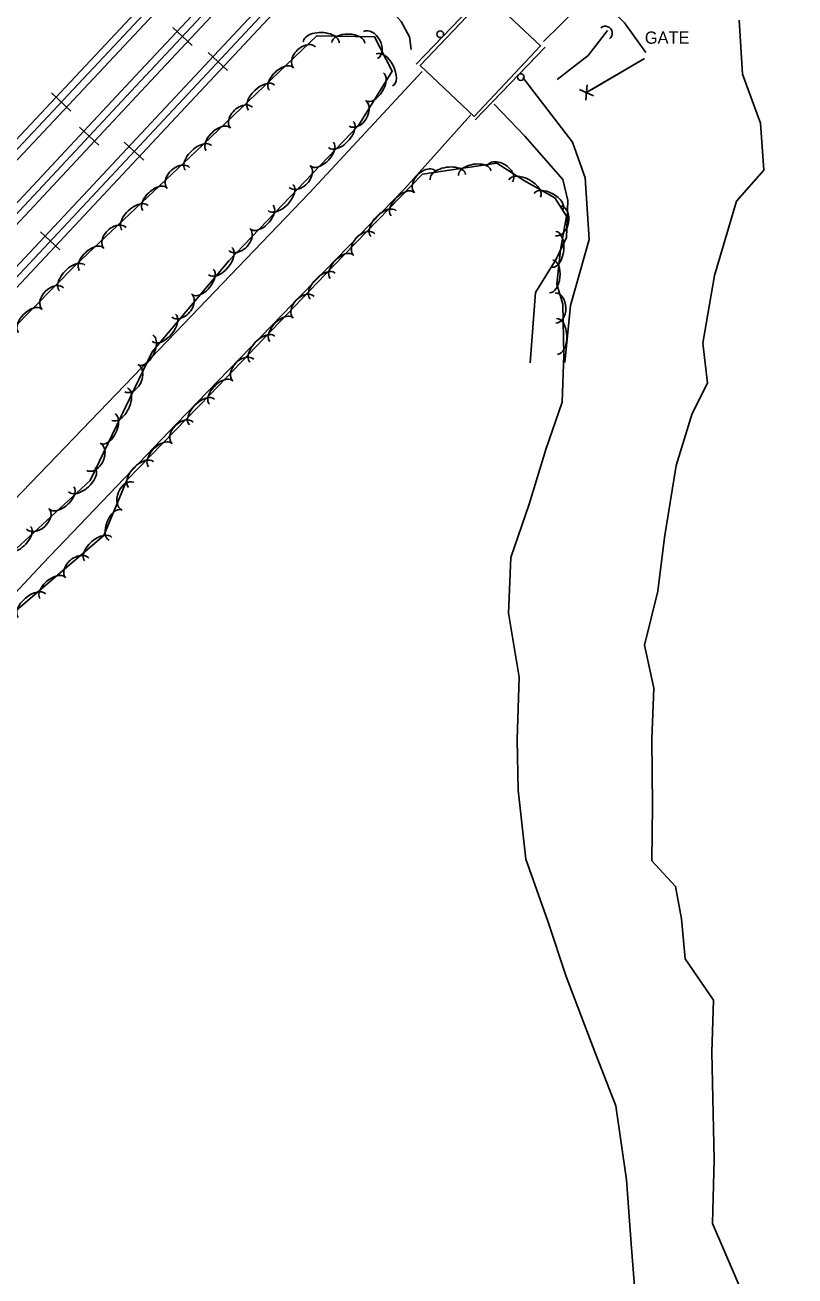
# Model space of a CAD drawing. Extents: x 978516 to 993312, y 1836504 to 1846212.
# Drawn here: x 992511.7 to 992762.5, y 1839165.4 to 1839573.1 of the extents above; entities that cross this region are included whole.
import ezdxf

# ---------------------------------------------------------------- set-up
doc = ezdxf.new("R2010")
doc.units = 0
for name, color, linetype in [('S_BRIDGE', 7, 'Continuous'), ('S_CROSS_DRAIN', 7, 'Continuous'), ('S_DRIVEWAY', 7, 'Continuous'), ('S_EDGE_PAVEMENT', 7, 'Continuous'), ('S_FENCE', 7, 'Continuous'), ('S_GATE_ANNOT', 7, 'Continuous'), ('S_GUARDRAIL', 7, 'Continuous'), ('S_RAILROAD', 7, 'Continuous'), ('S_SIDE_DRAIN', 7, 'Continuous'), ('S_STREAM', 7, 'Continuous'), ('S_TREE', 7, 'Continuous')]:
    doc.layers.add(name, color=color, linetype=linetype)

msp = doc.modelspace()

# ---------------------------------------------------------------- linework, layer by layer
at = {"layer": 'S_BRIDGE'}
msp.add_lwpolyline([(992662.14, 1839582.89), (992640.45, 1839559.9), (992658, 1839543.34), (992679.69, 1839566.34)], close=True, dxfattribs=at)
at = {"layer": 'S_CROSS_DRAIN'}
msp.add_arc((992700.74, 1839570.41), 2.3, 308.1063, 128.4355, dxfattribs=at)
at = {"layer": 'S_DRIVEWAY'}
msp.add_lwpolyline([(992707.56, 1839573.11), (992713.98, 1839564.17)], dxfattribs=at)
msp.add_ellipse((992685.59, 1839554.98), major_axis=(-24.59, 14.53), ratio=0.996866, start_param=4.366338, end_param=4.884034, dxfattribs=at)
at = {"layer": 'S_EDGE_PAVEMENT'}
for points in [[(992762.54, 1839654.94), (992723.76, 1839611.81), (992697.28, 1839584.18), (992680.65, 1839567.77)], [(992284.38, 1839180.18), (992323.82, 1839223.98), (992373.07, 1839276.01), (992434.35, 1839340.09), (992477.35, 1839386.32), (992558.11, 1839470.21), (992604.3, 1839518.36), (992641.07, 1839557.99)], [(992656.99, 1839543.83), (992635.44, 1839519.78), (992605.8, 1839489.34), (992560.92, 1839443.03), (992517.54, 1839397.61), (992467.5, 1839344.13), (992430.28, 1839305.99), (992370.24, 1839240.83), (992334, 1839203), (992283.93, 1839150.12), (992239.51, 1839101.59), (992184.86, 1839044.79), (992151.93, 1839008.51), (992106.92, 1838960.09), (992043.74, 1838892.4), (991975.88, 1838819.94), (991904.78, 1838744.78), (991871.79, 1838709.82)]]:
    msp.add_lwpolyline(points, dxfattribs=at)
at = {"layer": 'S_FENCE'}
for p, q in [((992696.86, 1839550.03), (992692.31, 1839552.12)), ((992694.79, 1839553.57), (992694.39, 1839548.58))]:
    msp.add_line(p, q, dxfattribs=at)
for points in [[(992713.56, 1839562.21), (992694.22, 1839550.86)], [(992713.56, 1839562.21), (992696.31, 1839552.09)]]:
    msp.add_lwpolyline(points, dxfattribs=at)
at = {"layer": 'S_GUARDRAIL'}
for points in [[(992639.12, 1839560.31), (992662.21, 1839584.4)], [(992647.77, 1839569.34), (992662.21, 1839584.4)], [(992639.12, 1839560.31), (992647.77, 1839569.34)], [(992681.11, 1839565.91), (992658.32, 1839542.24)], [(992681.11, 1839565.91), (992672.44, 1839556.91)], [(992672.44, 1839556.91), (992658.32, 1839542.24)]]:
    msp.add_lwpolyline(points, dxfattribs=at)
for centre in [(992646.98, 1839570.1), (992673.24, 1839556.14)]:
    msp.add_circle(centre, 1.1, dxfattribs=at)
at = {"layer": 'S_RAILROAD'}
for p, q in [((992559.83, 1839572.33), (992566.17, 1839566.4)), ((992561.27, 1839570.99), (992561.29, 1839570.96)), ((992564.71, 1839567.77), (992564.63, 1839567.84)), ((992577.71, 1839558.24), (992571.38, 1839564.16)), ((992572.84, 1839562.8), (992572.92, 1839562.73)), ((992576.28, 1839559.58), (992576.25, 1839559.6)), ((992526.68, 1839545.08), (992520.35, 1839551.01)), ((992521.81, 1839549.64), (992521.88, 1839549.57)), ((992525.24, 1839546.42), (992525.22, 1839546.45)), ((992529.44, 1839539.83), (992535.78, 1839533.91)), ((992530.88, 1839538.49), (992530.9, 1839538.46)), ((992534.32, 1839535.27), (992534.24, 1839535.34)), ((992550.39, 1839529.02), (992544.05, 1839534.95)), ((992545.51, 1839533.58), (992545.59, 1839533.51)), ((992548.95, 1839530.36), (992548.92, 1839530.39)), ((992523.06, 1839499.81), (992516.72, 1839505.73)), ((992518.18, 1839504.37), (992518.26, 1839504.3)), ((992521.62, 1839501.15), (992521.6, 1839501.18))]:
    msp.add_line(p, q, dxfattribs=at)
for points in [[(992617.55, 1839651.81), (992430.59, 1839452.32)], [(992619.26, 1839650.21), (992432.3, 1839450.72)], [(992620.99, 1839648.58), (992434.03, 1839449.1)], [(992547.59, 1839556.39), (992629.9, 1839644.26)], [(992549.33, 1839554.77), (992631.63, 1839642.64)], [(992551.03, 1839553.17), (992633.33, 1839641.04)], [(992641.16, 1839635.83), (992487.86, 1839471.95)], [(992642.87, 1839634.23), (992489.56, 1839470.35)], [(992644.6, 1839632.61), (992491.3, 1839468.73)], [(992562.98, 1839569.35), (992563, 1839569.37)], [(992574.57, 1839561.22), (992574.55, 1839561.2)], [(992435.32, 1839436.15), (992547.59, 1839556.39)], [(992437.06, 1839434.53), (992549.33, 1839554.77)], [(992438.77, 1839432.94), (992551.03, 1839553.17)], [(992523.53, 1839548.07), (992523.51, 1839548.05)], [(992532.59, 1839536.85), (992532.61, 1839536.87)], [(992547.24, 1839532.01), (992547.22, 1839531.99)], [(992519.91, 1839502.79), (992519.89, 1839502.77)]]:
    msp.add_lwpolyline(points, dxfattribs=at)
at = {"layer": 'S_SIDE_DRAIN'}
msp.add_lwpolyline([(992623.44, 1839594.84), (992622.49, 1839587.65), (992634.27, 1839574.22), (992636.97, 1839569.27), (992637.54, 1839565.11)], dxfattribs=at)
at = {"layer": 'S_STREAM'}
for points in [[(992701.5, 1839571.36), (992695.12, 1839563.18), (992685.09, 1839555.33)], [(992673.92, 1839556.06), (992690.11, 1839534.89), (992694.18, 1839523.27), (992695.53, 1839503.17), (992689.38, 1839481.72), (992687.52, 1839463.18)], [(992676.3, 1839463.07), (992678.01, 1839485.93), (992684.74, 1839496.76), (992688.1, 1839503.88), (992688.5, 1839515.92), (992686.86, 1839522.81), (992674.53, 1839536.9), (992664.52, 1839547.35)]]:
    msp.add_lwpolyline(points, dxfattribs=at)
at = {"layer": 'S_TREE'}
for points in [[(992746.39, 1839157.59), (992735.72, 1839182.58), (992736.22, 1839203.38), (992735.48, 1839238.38), (992736.01, 1839255.38), (992726.73, 1839268.82), (992725.52, 1839281.79), (992723.65, 1839292.37), (992715.89, 1839300.76), (992716.15, 1839318.79), (992715.89, 1839340.34), (992716.52, 1839356.98), (992713.47, 1839370.98), (992717.83, 1839388.59), (992720.08, 1839406.08), (992723.88, 1839429.59), (992729.08, 1839446.47), (992733.99, 1839456.37), (992732.47, 1839469.39), (992736.27, 1839491.53), (992743.52, 1839515.76), (992752.36, 1839525.84), (992751.27, 1839541.14), (992745.48, 1839557.04), (992744.4, 1839574.66)], [(992480.27, 1839446.29), (992528.17, 1839494.82), (992567.32, 1839531.86), (992606.75, 1839569.61), (992625.59, 1839569.24), (992631.33, 1839558.12), (992620.32, 1839540.41), (992578.15, 1839496.23), (992553.11, 1839466.6), (992532.98, 1839424.66), (992501.73, 1839396.03)], [(992508.87, 1839382.34), (992537.44, 1839406.72), (992544.85, 1839424.83), (992571.98, 1839452.75), (992612.07, 1839494.52), (992641.24, 1839524.48), (992665.46, 1839528.08), (992674.43, 1839522.3), (992684.36, 1839516.84), (992688.14, 1839510.84), (992686.13, 1839499.86), (992684.98, 1839488.67), (992686.86, 1839482.16), (992687.28, 1839465.59), (992686.7, 1839450.16), (992681.38, 1839434.79), (992675.99, 1839416.97), (992669.92, 1839399.61), (992669.16, 1839381.49), (992672.69, 1839360.64), (992672.07, 1839340.26), (992672.32, 1839323.73), (992674.9, 1839301.23), (992682.01, 1839281.08), (992688, 1839263.05), (992696.79, 1839239.95), (992704.17, 1839220.86), (992707.64, 1839196.74), (992709.29, 1839174.48), (992710.79, 1839155.33)]]:
    msp.add_lwpolyline(points, dxfattribs=at)
for centre, major_axis, ratio, start_param, end_param in [((992608.19, 1839567.46), (-5.85, 0.11), 0.551313, 3.139723, 6.281316), ((992624.28, 1839566.57), (-2.27, 4.4), 0.68528, 3.141593, 6.283185), ((992602.79, 1839562.52), (-3.58, -3.43), 0.684913, 3.140224, 6.281817), ((992617.03, 1839567.29), (-5.33, 0.1), 0.541911, 3.139782, 6.281374), ((992628.76, 1839558.46), (-2.69, 5.22), 0.550055, 3.141593, 6.283185), ((992595.17, 1839555.59), (-3.86, -3.7), 0.540386, 3.140783, 6.282376), ((992588.76, 1839549.46), (-4.24, -4.06), 0.549761, 3.140757, 6.282349), ((992625.63, 1839552.96), (2.82, 4.54), 0.540261, 3.141593, 6.283185), ((992582.26, 1839542.87), (-3.58, -3.43), 0.684913, 3.140224, 6.281817), ((992619.97, 1839544.35), (2.62, 4.21), 0.684755, 3.141593, 6.283185), ((992574.63, 1839535.93), (-3.86, -3.7), 0.540386, 3.140783, 6.282376), ((992614.58, 1839537.46), (4.05, 4.25), 0.549594, 3.141684, 6.283277), ((992568.22, 1839529.8), (-4.26, -4.03), 0.549593, 3.141733, 6.283326), ((992608.45, 1839531.05), (3.69, 3.87), 0.540222, 3.141681, 6.283274), ((992561.67, 1839523.25), (-3.6, -3.41), 0.684704, 3.141822, 6.283415), ((992601.15, 1839523.77), (3.42, 3.58), 0.684706, 3.141742, 6.283335), ((992642.08, 1839521.93), (-3.46, -3.55), 0.685315, 3.141574, 6.283167), ((992649.47, 1839523.56), (-5.79, -0.86), 0.551235, 3.14155, 6.283143), ((992658.22, 1839524.86), (-5.28, -0.78), 0.541835, 3.141551, 6.283144), ((992666.4, 1839524.64), (-4.16, 2.68), 0.686612, 3.141212, 6.282805), ((992674.48, 1839519.85), (-5.14, 2.83), 0.550074, 3.141593, 6.283185), ((992554.01, 1839516.36), (-3.88, -3.67), 0.540221, 3.141728, 6.283321), ((992594.95, 1839516.89), (4.05, 4.25), 0.549594, 3.141684, 6.283277), ((992634.71, 1839514.73), (-3.73, -3.83), 0.540702, 3.141582, 6.283174), ((992682.25, 1839515.58), (-4.68, 2.58), 0.540694, 3.141593, 6.283185), ((992547.57, 1839510.26), (-4.26, -4.03), 0.549593, 3.141733, 6.283326), ((992588.82, 1839510.48), (3.69, 3.87), 0.540222, 3.141681, 6.283274), ((992628.52, 1839508.38), (-4.09, -4.21), 0.550083, 3.141581, 6.283174), ((992685.44, 1839509.33), (0.89, 4.87), 0.6853, 3.141593, 6.283185), ((992541.02, 1839503.71), (-3.6, -3.41), 0.684704, 3.141822, 6.283415), ((992581.52, 1839503.2), (3.42, 3.58), 0.684706, 3.141742, 6.283335), ((992622.25, 1839501.56), (-3.46, -3.55), 0.685315, 3.141574, 6.283167), ((992684.01, 1839500.01), (0.6, 5.84), 0.55007, 3.141593, 6.283185), ((992533.36, 1839496.82), (-3.88, -3.67), 0.540221, 3.141728, 6.283321), ((992575.32, 1839496.15), (3.79, 4.48), 0.549769, 3.142409, 6.284001), ((992614.88, 1839494.36), (-3.73, -3.83), 0.540702, 3.141582, 6.283174), ((992527.06, 1839490.68), (-4.12, -4.18), 0.549626, 3.141971, 6.283564), ((992569.59, 1839489.38), (3.45, 4.08), 0.540394, 3.142383, 6.283976), ((992608.74, 1839487.98), (-4.06, -4.23), 0.55017, 3.141547, 6.28314), ((992683.1, 1839491.19), (0.55, 5.32), 0.54069, 3.141593, 6.283185), ((992520.74, 1839483.91), (-3.48, -3.53), 0.684746, 3.142213, 6.283805), ((992562.74, 1839481.68), (3.2, 3.78), 0.684923, 3.142929, 6.284522), ((992602.52, 1839481.12), (-3.43, -3.57), 0.685423, 3.141518, 6.28311), ((992684.51, 1839480.88), (-0.13, 4.95), 0.685298, 3.141593, 6.283185), ((992513.32, 1839476.76), (-3.76, -3.8), 0.540254, 3.14196, 6.283552), ((992556.97, 1839474.45), (3.79, 4.48), 0.549769, 3.142409, 6.284001), ((992595.2, 1839473.87), (-3.7, -3.86), 0.540788, 3.141548, 6.283141), ((992685.01, 1839471.64), (-0.15, 5.87), 0.550069, 3.141593, 6.283185), ((992589.06, 1839467.47), (-4.06, -4.23), 0.55017, 3.141547, 6.28314), ((992551.04, 1839467.17), (2.31, 4.82), 0.540299, 3.141691, 6.283284), ((992582.84, 1839460.61), (-3.43, -3.57), 0.685423, 3.141518, 6.28311), ((992546.34, 1839458), (2.14, 4.47), 0.684804, 3.141759, 6.283352), ((992575.51, 1839453.36), (-3.7, -3.86), 0.540788, 3.141548, 6.283141), ((992542.57, 1839449.54), (2.54, 5.29), 0.549673, 3.141694, 6.283287), ((992569.34, 1839446.98), (-4.09, -4.21), 0.55009, 3.141576, 6.283168), ((992538.74, 1839441.54), (2.31, 4.82), 0.540299, 3.141691, 6.283284), ((992563.07, 1839440.16), (-3.45, -3.55), 0.685324, 3.141565, 6.283157), ((992534.04, 1839432.37), (2.14, 4.47), 0.684804, 3.141759, 6.283352), ((992555.7, 1839432.95), (-3.73, -3.83), 0.54071, 3.141576, 6.283169), ((992549.52, 1839426.59), (-4.09, -4.21), 0.55009, 3.141576, 6.283168), ((992530.19, 1839424.97), (4.33, 3.96), 0.549602, 3.141834, 6.283427), ((992545.27, 1839419.56), (-1.87, -4.57), 0.688123, 3.141007, 6.282599), ((992523.65, 1839418.98), (3.94, 3.61), 0.540229, 3.141826, 6.283419), ((992515.87, 1839412.21), (3.65, 3.35), 0.684715, 3.141988, 6.28358), ((992541.14, 1839410.16), (-2.01, -4.93), 0.542918, 3.141248, 6.28284), ((992509.22, 1839405.77), (4.33, 3.96), 0.549602, 3.141834, 6.283427), ((992535.58, 1839402.34), (-4.46, -3.81), 0.550092, 3.141608, 6.2832), ((992528.71, 1839396.13), (-3.77, -3.22), 0.685326, 3.141617, 6.28321), ((992520.7, 1839389.64), (-4.07, -3.47), 0.540712, 3.141607, 6.2832), ((992513.95, 1839383.88), (-4.46, -3.81), 0.550092, 3.141608, 6.2832)]:
    msp.add_ellipse(centre, major_axis=major_axis, ratio=ratio, start_param=start_param, end_param=end_param, dxfattribs=at)

# ---------------------------------------------------------------- texts
at = {"layer": 'S_GATE_ANNOT'}
msp.add_text('GATE', height=4, dxfattribs=at).set_placement((992713.62, 1839567.01))

doc.saveas('drawing.dxf')
